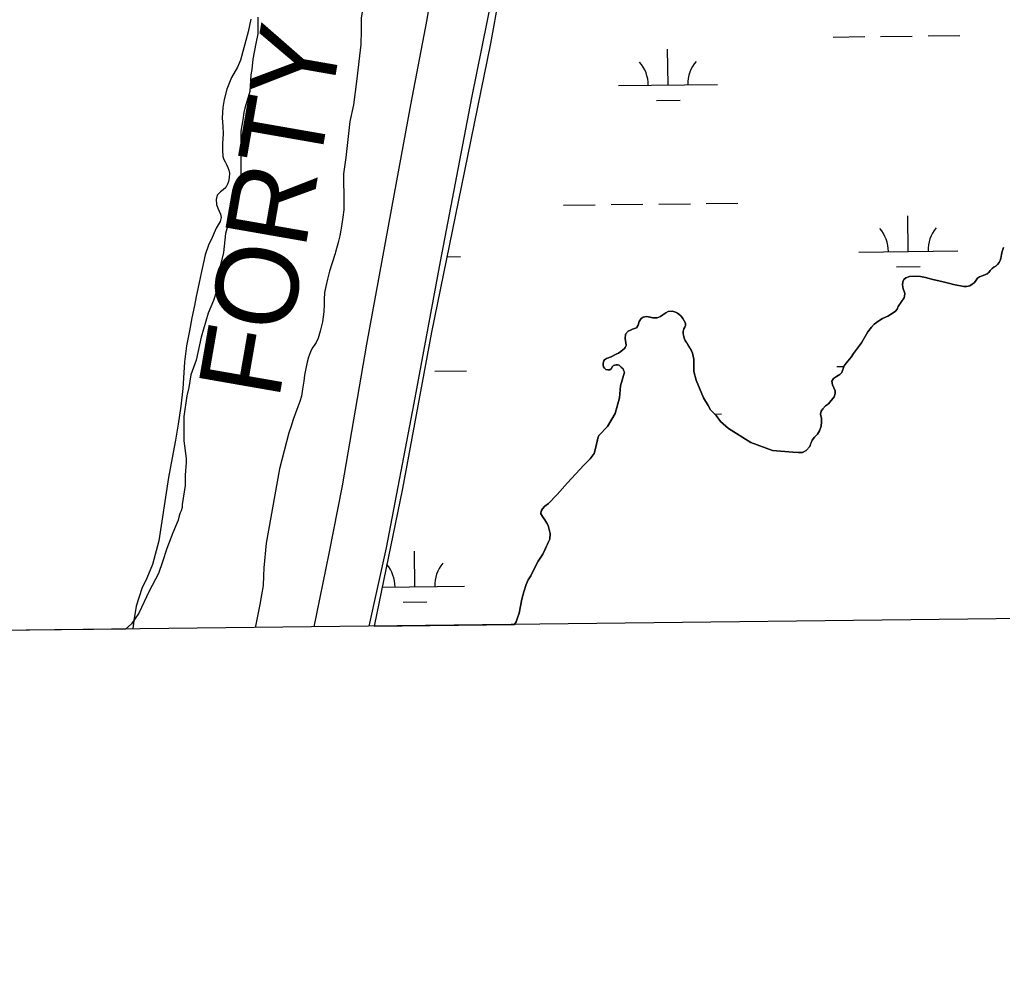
# Model space of a CAD drawing. Extents: x 3683402 to 3721514, y 487807 to 513565.
# Drawn here: x 3717407 to 3718399, y 493222 to 494184 of the extents above; entities that cross this region are included whole.
import ezdxf

# ---------------------------------------------------------------- set-up
doc = ezdxf.new("R2010")
doc.units = 0
for name, color, linetype in [('V-GRID-FRAM', 7, 'Continuous'), ('V-LEVE-TOET', 7, 'Continuous'), ('V-RIVR-IDEN', 7, 'Continuous'), ('V-SITE-VEGE', 7, 'Continuous'), ('V-TOPO-SHOR', 7, 'Continuous'), ('V-WETL-SWMP', 7, 'Continuous')]:
    doc.layers.add(name, color=color, linetype=linetype)

msp = doc.modelspace()

# ---------------------------------------------------------------- linework, layer by layer
at = {"layer": 'V-GRID-FRAM'}
msp.add_lwpolyline([(3687448.05, 511403.47), (3719130.83, 511772.14), (3719350.33, 493590.7), (3687651.68, 493221.84), (3687448.05, 511403.47)], dxfattribs=at)
at = {"layer": 'V-LEVE-TOET'}
for points in [[(3717704.06, 493571.54), (3717719.31, 493645.59), (3717732.7, 493714), (3717757.48, 493856.72), (3717782.3, 493992.56), (3717801.88, 494098.37), (3717818.13, 494184.5), (3717839.53, 494315.41), (3717866.3, 494454.7), (3717881.49, 494553.6), (3717899.56, 494665.8), (3717913.89, 494742.09), (3717926.68, 494831.15), (3717941, 494909.41)], [(3717999.24, 494910.62), (3717984.08, 494807.28), (3717974.13, 494738.89), (3717955.56, 494627.67), (3717923.73, 494424.92), (3717899.43, 494285.16), (3717863.04, 494105.5), (3717831.5, 493940.12), (3717804.75, 493797.39), (3717777.04, 493651.22), (3717759.54, 493572.19)]]:
    msp.add_lwpolyline(points, dxfattribs=at)
at = {"layer": 'V-SITE-VEGE'}
for p, q in [((3717647.33, 494186.79), (3717647.43, 494169.92)), ((3717645.37, 494160.43), (3717642.29, 494144.6)), ((3717647.43, 494169.92), (3717645.37, 494160.43)), ((3717642.29, 494144.6), (3717641.3, 494134.05)), ((3717641.3, 494134.05), (3717640.27, 494128.77)), ((3717640.27, 494128.77), (3717639.31, 494111.9)), ((3717639.31, 494111.9), (3717634.14, 494095)), ((3717633.1, 494090.78), (3717632.09, 494083.39)), ((3717634.14, 494095), (3717633.1, 494090.78)), ((3717632.09, 494083.39), (3717630.05, 494071.78)), ((3717630.05, 494071.78), (3717630.35, 494018.02)), ((3717630.35, 494018.02), (3717625.14, 494005.34)), ((3717625.14, 494005.34), (3717622.02, 493999)), ((3717622.02, 493999), (3717617.91, 493978.94)), ((3717617.91, 493978.94), (3717614.8, 493968.38)), ((3717614.8, 493968.38), (3717612.8, 493949.4)), ((3717612.8, 493949.4), (3717609.71, 493936.73)), ((3717609.71, 493936.73), (3717607.7, 493919.85)), ((3717607.7, 493919.85), (3717605.64, 493910.35)), ((3717605.64, 493910.35), (3717602.53, 493900.84)), ((3717602.53, 493900.84), (3717597.33, 493888.16)), ((3717597.33, 493888.16), (3717590.08, 493863.88)), ((3717590.08, 493863.88), (3717584.94, 493840.65)), ((3717584.94, 493840.65), (3717579.75, 493825.86)), ((3717579.75, 493825.86), (3717577.71, 493813.2)), ((3717577.71, 493813.2), (3717575.65, 493804.76)), ((3717575.65, 493804.76), (3717572.6, 493783.66)), ((3717572.6, 493783.66), (3717572.74, 493759.41)), ((3717572.74, 493759.41), (3717574.94, 493741.5)), ((3717574.97, 493737.28), (3717573.98, 493724.62)), ((3717574.94, 493741.5), (3717574.97, 493737.28)), ((3717573.98, 493724.62), (3717574.04, 493714.08)), ((3717574.04, 493714.08), (3717570.98, 493695.09)), ((3717570.98, 493695.09), (3717571, 493691.93)), ((3717568.92, 493686.64), (3717567.89, 493683.48)), ((3717569.96, 493688.76), (3717568.92, 493686.64)), ((3717571, 493691.93), (3717569.96, 493688.76)), ((3717566.85, 493679.25), (3717561.66, 493666.57)), ((3717567.89, 493683.48), (3717566.85, 493679.25)), ((3717561.66, 493666.57), (3717555.42, 493650.72)), ((3717555.42, 493650.72), (3717551.27, 493636.99)), ((3717551.27, 493636.99), (3717547.12, 493625.38)), ((3717547.12, 493625.38), (3717537.74, 493607.4)), ((3717537.74, 493607.4), (3717527.31, 493585.2)), ((3717527.31, 493585.2), (3717519.99, 493574.62)), ((3717513.93, 493569.33), (3713861.68, 493526.83)), ((3717519.99, 493574.62), (3717513.93, 493569.33))]:
    msp.add_line(p, q, dxfattribs=at)
at = {"layer": 'V-TOPO-SHOR'}
for points in [[(3717798.07, 494434.96), (3717793.71, 494412.09), (3717785.62, 494382.3), (3717775.07, 494321.31), (3717765.94, 494266.48), (3717760.71, 494241.29), (3717755.25, 494208.5), (3717751.71, 494186.21), (3717751.64, 494173.36), (3717751.46, 494159.34), (3717746.95, 494121.97), (3717743.8, 494098.24), (3717740.35, 494081.58)], [(3717640.42, 494184.79), (3717637.48, 494171.93), (3717629.77, 494143.58), (3717626.8, 494136.49), (3717620.83, 494125.97), (3717615.91, 494114.02), (3717613.35, 494103.66), (3717612.08, 494095.66), (3717611.49, 494085.3), (3717612.06, 494076.39), (3717612.23, 494069.19), (3717611.76, 494059.49), (3717611.54, 494052.54), (3717612.09, 494046.39), (3717613.03, 494043.25), (3717614.22, 494040.77), (3717615.81, 494038.02), (3717617.13, 494035.28), (3717618.06, 494032.53), (3717618.61, 494029.39), (3717618.37, 494024.54), (3717617.6, 494021.13), (3717616.7, 494018.24), (3717615.15, 494014.96), (3717612.41, 494012.58), (3717609.54, 494010.47), (3717606.41, 494007.18), (3717605.39, 494002.98), (3717605.54, 493997.87), (3717607.01, 493994.21), (3717608.33, 493991.07), (3717609.53, 493988.06), (3717610.21, 493984.66), (3717609.44, 493980.72), (3717605.41, 493974.02)], [(3717740.35, 494081.58), (3717736.23, 494045.13), (3717733.96, 494028.86), (3717733.76, 494017.2), (3717734.06, 494010.91), (3717734.24, 494001.74), (3717734.03, 493992.31), (3717733.15, 493984.96), (3717732.01, 493977.88), (3717731.13, 493971.72), (3717729.98, 493966.08), (3717728.31, 493959.52), (3717725.88, 493949.54), (3717725.36, 493948.23)], [(3717605.41, 493974.02), (3717601.34, 493964.57), (3717597.46, 493956.89), (3717594.17, 493947.05), (3717592.45, 493939.19), (3717590.54, 493930.15), (3717588.81, 493922.09), (3717584.98, 493904.98), (3717583.26, 493895.74), (3717580.78, 493883.56), (3717578.3, 493870.39), (3717575.24, 493855.25), (3717573.36, 493839.14), (3717572.28, 493822.44), (3717571.55, 493812.03), (3717569.48, 493794.15), (3717566.83, 493776.07), (3717564.37, 493759.95), (3717560.74, 493742.26), (3717557.11, 493722.41), (3717547.45, 493658.34), (3717540.91, 493634.35), (3717535.29, 493620.77), (3717530.24, 493610.33), (3717524.64, 493592.43), (3717522.17, 493577.89), (3717521.08, 493569.41)], [(3718400.09, 493954.33), (3718398.93, 493951.32), (3718398.04, 493947.59), (3718397.85, 493945.04), (3718397.47, 493943.6), (3718396.7, 493941.37), (3718395.67, 493939.41), (3718394.18, 493937.18), (3718392.23, 493935.54), (3718390.47, 493934.42), (3718388.65, 493933.1), (3718386.76, 493931.13), (3718385.14, 493929.03), (3718383.77, 493927.78), (3718381.17, 493926.72), (3718378.56, 493925.86), (3718375.95, 493924.8), (3718373.87, 493923.48)], [(3717725.36, 493948.23), (3717719.76, 493930.53), (3717717.65, 493922.27), (3717715.92, 493914.99), (3717714.58, 493908.9), (3717714.23, 493902.02), (3717714.45, 493896.72), (3717714.1, 493889.46), (3717712.58, 493879.43), (3717710.28, 493869.99), (3717708.16, 493862.72), (3717706.22, 493858.39), (3717704.85, 493856.61), (3717702.32, 493852.87), (3717700.58, 493849.13), (3717698.64, 493843.81), (3717697.1, 493838.7), (3717695.76, 493832.21), (3717694.62, 493825.53), (3717693.86, 493819.44), (3717692.53, 493811.38), (3717691.59, 493804.5), (3717689.85, 493798.8), (3717687.72, 493793.49), (3717685.4, 493787.19), (3717683.08, 493780.89), (3717680.57, 493773.02), (3717678.64, 493767.32), (3717669.22, 493730.94), (3717655.69, 493656.05), (3717653.27, 493631.1), (3717652.92, 493623.04), (3717652.58, 493613.42), (3717651.06, 493603.99), (3717649.35, 493593.96), (3717647.06, 493582.37), (3717645.15, 493572.14), (3717644.83, 493570.85)], [(3718373.87, 493923.48), (3718371.67, 493920.27), (3718370.43, 493918.76), (3718368.35, 493917.25), (3718366.01, 493915.73), (3718362.62, 493914.93), (3718360, 493915.18), (3718349.61, 493917.01), (3718345.81, 493918.1), (3718339.27, 493919.57), (3718333.52, 493921.04), (3718328.74, 493922.25), (3718321.42, 493924.24), (3718316.38, 493925.12), (3718310.89, 493925.62), (3718305.27, 493925.2), (3718301.63, 493923.8), (3718299.54, 493922.03), (3718298.64, 493919.67), (3718298.27, 493916.73), (3718298.88, 493912.82), (3718300.27, 493909.29), (3718300.41, 493907.47), (3718299.78, 493903.61), (3718297.9, 493900.92), (3718293.75, 493894.69), (3718292.85, 493892.01), (3718291.03, 493890.17), (3718287.85, 493887.67), (3718283.22, 493885.1), (3718277.81, 493882.59), (3718274.1, 493880.35), (3718269.61, 493877.12), (3718266.89, 493874.1), (3718263.19, 493869.25), (3718256.59, 493858.04), (3718252.7, 493852.79), (3718248.81, 493847.35), (3718246.48, 493843.68), (3718241.29, 493837.51), (3718239.21, 493834.82), (3718237.99, 493831.42), (3718236.77, 493828.28), (3718234.95, 493826.24), (3718231.37, 493824.2), (3718228.57, 493822.03), (3718226.95, 493819.53), (3718227.62, 493815.62), (3718228.95, 493812.75), (3718230.01, 493809.75), (3718230.09, 493806.95), (3718229.13, 493803.54), (3718223.35, 493796.72), (3718220.29, 493794.68), (3718217.63, 493791.46), (3718216.01, 493789.3), (3718215.44, 493786.29), (3718216.25, 493781.92), (3718216.53, 493778.59), (3718215.9, 493774.14), (3718214.29, 493769.43), (3718212.29, 493765.96), (3718209.3, 493762.81), (3718206.96, 493759.92), (3718205.42, 493755.86), (3718204.51, 493753.7), (3718200.75, 493749.5), (3718197.17, 493747.46), (3718192.99, 493747.56), (3718187.3, 493747.86), (3718166.98, 493749.45), (3718145.05, 493757.49), (3718122.57, 493771.8), (3718114.3, 493778.81), (3718110.02, 493784.67), (3718104.44, 493790.58), (3718102.06, 493794.88), (3718097.19, 493802.62), (3718089.71, 493820.35), (3718087.5, 493829.29), (3718087.41, 493833.99), (3718087.58, 493838.24), (3718087.44, 493841.63), (3718086.83, 493844.76), (3718086.16, 493847.7), (3718085.23, 493850.24), (3718083.45, 493853.1), (3718081.74, 493855.97), (3718080.29, 493858.18), (3718078.91, 493860.46), (3718077.78, 493862.87), (3718077.25, 493864.63), (3718076.58, 493867.24), (3718076.57, 493869.59), (3718077.47, 493872.15), (3718078.44, 493873.85), (3718079.02, 493875.81), (3718078.94, 493877.97), (3718077.82, 493880.38), (3718076.37, 493882.85), (3718074.59, 493885.06)], [(3718074.59, 493885.06), (3718072.49, 493886.95), (3718070.98, 493888.11), (3718069.08, 493889.28), (3718065.94, 493890.05), (3718061.7, 493889.63), (3718059.09, 493888.44), (3718056.29, 493886.53), (3718053.89, 493884.69), (3718050.37, 493883.49), (3718046.19, 493883.34), (3718043.83, 493883.92), (3718039.65, 493884.87), (3718036.45, 493884.2), (3718034.43, 493882.75), (3718032.23, 493879.54), (3718031.14, 493875.94), (3718029.71, 493873.45), (3718027.63, 493872.72), (3718025.61, 493872.06), (3718023.46, 493871.07), (3718021.31, 493869.88), (3718018.65, 493866.92), (3718018.15, 493862.22), (3718018.89, 493858.5), (3718019.23, 493855.5), (3718018.33, 493853.6), (3718017.42, 493852.29), (3718015.66, 493851.04), (3718013.78, 493849.46), (3718011.43, 493847.81), (3718009.02, 493846.69), (3718006.35, 493845.24), (3718003.88, 493843.92), (3717999.18, 493842.45), (3717997.3, 493841.01), (3717996.65, 493839.96), (3717995.88, 493837.6), (3717995.83, 493835.64), (3717996.23, 493834.01), (3717997.28, 493832.65), (3717998.66, 493831.15), (3718000.62, 493830.77), (3718002.64, 493830.91), (3718003.88, 493831.96), (3718005.5, 493834.32), (3718006.47, 493835.18), (3718007.78, 493835.77), (3718009.21, 493836.11), (3718010.58, 493836.11), (3718011.56, 493835.86), (3718012.22, 493835.6), (3718014.12, 493833.78), (3718016.23, 493831.9), (3718016.56, 493830.66), (3718017.55, 493828.45)], [(3718017.55, 493828.45), (3718013.51, 493814.71), (3718012.4, 493802.75), (3718007.98, 493786.85), (3718000.21, 493773.68), (3717991.64, 493764.61), (3717990.48, 493762.06), (3717990.1, 493760.3), (3717988.38, 493751.67), (3717987.04, 493746.37), (3717982.95, 493741.25), (3717976.33, 493734.55), (3717959.96, 493717.02), (3717949.64, 493705.01), (3717940.68, 493695.95), (3717937.17, 493693.18), (3717934.63, 493690.62), (3717933.66, 493689.05), (3717932.89, 493686.5), (3717932.9, 493685.52), (3717935.27, 493681.81), (3717937.04, 493679.47), (3717939.22, 493676.15), (3717940.41, 493673.8), (3717941.61, 493669.89), (3717942.41, 493665.78), (3717942.05, 493660.09), (3717940.5, 493656.75), (3717938.76, 493652.83), (3717937.02, 493649.09), (3717935.08, 493644.77), (3717930.42, 493637.69), (3717926.54, 493630.61), (3717922.85, 493623.15), (3717920.33, 493619.02), (3717918.4, 493614.3), (3717915.89, 493606.85), (3717913.97, 493599.58), (3717911.3, 493585.2), (3717909.63, 493580.55), (3717908.02, 493576.75), (3717906.47, 493573.94), (3717906.43, 493573.9)]]:
    msp.add_lwpolyline(points, dxfattribs=at)
at = {"layer": 'V-WETL-SWMP'}
for p, q in [((3717904.98, 494288.09), (3717882.36, 494160.38)), ((3717882.36, 494160.38), (3717852.58, 494015.18)), ((3718227.98, 494166.8), (3718259.98, 494167.17)), ((3718275.98, 494167.35), (3718307.98, 494167.73)), ((3718323.98, 494167.91), (3718355.97, 494168.28)), ((3718061.47, 494118.43), (3718061.05, 494154.43)), ((3718011.47, 494117.85), (3718111.47, 494119.01)), ((3718049.65, 494102.86), (3718073.65, 494103.14)), ((3717852.58, 494015.18), (3717822.81, 493869.01)), ((3717956.03, 493997.12), (3717988.03, 493997.5)), ((3718004.03, 493997.68), (3718036.02, 493998.05)), ((3718052.02, 493998.24), (3718084.02, 493998.61)), ((3718100.02, 493998.8), (3718132.02, 493999.17)), ((3718303.91, 493950.42), (3718303.49, 493986.42)), ((3718398.93, 493951.32), (3718400.09, 493954.33)), ((3717838.29, 493945.01), (3717852.03, 493945.17)), ((3718253.91, 493949.84), (3718353.91, 493951)), ((3718396.7, 493941.37), (3718397.47, 493943.6)), ((3718397.47, 493943.6), (3718397.86, 493945.04)), ((3718397.86, 493945.04), (3718398.04, 493947.59)), ((3718398.04, 493947.59), (3718398.93, 493951.32)), ((3718292.09, 493934.85), (3718316.09, 493935.13)), ((3718386.76, 493931.13), (3718388.65, 493933.1)), ((3718388.65, 493933.1), (3718390.47, 493934.42)), ((3718390.47, 493934.42), (3718392.23, 493935.54)), ((3718392.23, 493935.54), (3718394.18, 493937.18)), ((3718394.18, 493937.18), (3718395.67, 493939.41)), ((3718395.67, 493939.41), (3718396.7, 493941.37)), ((3718298.64, 493919.67), (3718299.55, 493922.03)), ((3718299.55, 493922.03), (3718301.63, 493923.8)), ((3718301.63, 493923.8), (3718305.28, 493925.2)), ((3718305.28, 493925.2), (3718310.89, 493925.62)), ((3718310.89, 493925.62), (3718316.38, 493925.13)), ((3718316.38, 493925.13), (3718321.42, 493924.24)), ((3718321.42, 493924.24), (3718328.74, 493922.25)), ((3718328.74, 493922.25), (3718339.27, 493919.57)), ((3718371.67, 493920.27), (3718373.87, 493923.48)), ((3718373.87, 493923.48), (3718375.95, 493924.8)), ((3718375.95, 493924.8), (3718383.78, 493927.78)), ((3718383.78, 493927.78), (3718385.14, 493929.03)), ((3718385.14, 493929.03), (3718386.76, 493931.13)), ((3718298.27, 493916.73), (3718298.64, 493919.67)), ((3718298.88, 493912.82), (3718298.27, 493916.73)), ((3718300.27, 493909.3), (3718298.88, 493912.82)), ((3718339.27, 493919.57), (3718345.81, 493918.1)), ((3718345.81, 493918.1), (3718349.61, 493917.01)), ((3718349.61, 493917.01), (3718360, 493915.18)), ((3718360, 493915.18), (3718362.62, 493914.93)), ((3718362.62, 493914.93), (3718366.01, 493915.73)), ((3718366.01, 493915.73), (3718368.35, 493917.25)), ((3718368.35, 493917.25), (3718370.44, 493918.76)), ((3718370.44, 493918.76), (3718371.67, 493920.27)), ((3718293.75, 493894.69), (3718299.78, 493903.61)), ((3718299.78, 493903.61), (3718300.41, 493907.47)), ((3718300.41, 493907.47), (3718300.27, 493909.3)), ((3718292.85, 493892.01), (3718293.75, 493894.69)), ((3718032.23, 493879.54), (3718034.43, 493882.75)), ((3718034.43, 493882.75), (3718036.45, 493884.2)), ((3718036.45, 493884.2), (3718039.65, 493884.87)), ((3718039.65, 493884.87), (3718046.19, 493883.34)), ((3718046.19, 493883.34), (3718050.37, 493883.49)), ((3718050.37, 493883.49), (3718053.89, 493884.69)), ((3718053.89, 493884.69), (3718056.29, 493886.53)), ((3718056.29, 493886.53), (3718059.09, 493888.44)), ((3718059.09, 493888.44), (3718061.7, 493889.63)), ((3718061.7, 493889.63), (3718065.94, 493890.05)), ((3718065.94, 493890.05), (3718069.08, 493889.28)), ((3718069.08, 493889.28), (3718070.98, 493888.11)), ((3718070.98, 493888.11), (3718072.49, 493886.95)), ((3718072.49, 493886.95), (3718074.59, 493885.06)), ((3718074.59, 493885.06), (3718076.37, 493882.85)), ((3718076.37, 493882.85), (3718077.82, 493880.38)), ((3718274.1, 493880.35), (3718277.81, 493882.59)), ((3718277.81, 493882.59), (3718283.22, 493885.1)), ((3718283.22, 493885.1), (3718287.85, 493887.67)), ((3718287.85, 493887.67), (3718291.03, 493890.17)), ((3718291.03, 493890.17), (3718292.85, 493892.01)), ((3718025.61, 493872.06), (3718029.71, 493873.45)), ((3718029.71, 493873.45), (3718031.14, 493875.94)), ((3718031.14, 493875.94), (3718032.23, 493879.54)), ((3718078.44, 493873.85), (3718077.47, 493872.15)), ((3718077.82, 493880.38), (3718078.94, 493877.97)), ((3718079.02, 493875.81), (3718078.44, 493873.85)), ((3718078.94, 493877.97), (3718079.02, 493875.81)), ((3718263.19, 493869.25), (3718266.89, 493874.1)), ((3718266.89, 493874.1), (3718269.61, 493877.12)), ((3718269.61, 493877.12), (3718274.1, 493880.35)), ((3717822.81, 493869.01), (3717793.5, 493711.28)), ((3718018.15, 493862.22), (3718018.65, 493866.92)), ((3718018.65, 493866.92), (3718021.31, 493869.88)), ((3718021.31, 493869.88), (3718023.46, 493871.07)), ((3718023.46, 493871.07), (3718025.61, 493872.06)), ((3718077.47, 493872.15), (3718076.57, 493869.59)), ((3718076.57, 493869.59), (3718076.58, 493867.24)), ((3718076.58, 493867.24), (3718077.78, 493862.87)), ((3718077.78, 493862.87), (3718078.91, 493860.46)), ((3718256.59, 493858.04), (3718263.19, 493869.25)), ((3718017.42, 493852.29), (3718018.33, 493853.6)), ((3718018.89, 493858.5), (3718018.15, 493862.22)), ((3718018.33, 493853.6), (3718019.23, 493855.5)), ((3718019.23, 493855.5), (3718018.89, 493858.5)), ((3718078.91, 493860.46), (3718085.23, 493850.24)), ((3718248.81, 493847.35), (3718256.59, 493858.04)), ((3717999.18, 493842.45), (3718003.88, 493843.92)), ((3718003.88, 493843.92), (3718009.02, 493846.69)), ((3718009.02, 493846.69), (3718011.44, 493847.81)), ((3718011.44, 493847.81), (3718013.78, 493849.46)), ((3718013.78, 493849.46), (3718015.66, 493851.04)), ((3718015.66, 493851.04), (3718017.42, 493852.29)), ((3718085.23, 493850.24), (3718086.16, 493847.7)), ((3718086.16, 493847.7), (3718087.44, 493841.63)), ((3718241.29, 493837.51), (3718246.48, 493843.68)), ((3718246.48, 493843.68), (3718248.81, 493847.35)), ((3717995.83, 493835.64), (3717995.88, 493837.6)), ((3717996.23, 493834.01), (3717995.83, 493835.64)), ((3717995.88, 493837.6), (3717996.65, 493839.96)), ((3717997.28, 493832.65), (3717996.23, 493834.01)), ((3717996.65, 493839.96), (3717997.3, 493841.01)), ((3717997.3, 493841.01), (3717999.18, 493842.45)), ((3718005.5, 493834.32), (3718003.88, 493831.96)), ((3718006.48, 493835.18), (3718005.5, 493834.32)), ((3718007.78, 493835.77), (3718006.48, 493835.18)), ((3718009.21, 493836.11), (3718007.78, 493835.77)), ((3718010.59, 493836.12), (3718009.21, 493836.11)), ((3718012.22, 493835.6), (3718010.59, 493836.12)), ((3718016.23, 493831.9), (3718012.22, 493835.6)), ((3718087.59, 493838.24), (3718087.41, 493833.99)), ((3718087.41, 493833.99), (3718087.5, 493829.29)), ((3718087.44, 493841.63), (3718087.59, 493838.24)), ((3718231.85, 493834.14), (3718238.99, 493834.23)), ((3718236.77, 493828.28), (3718239.21, 493834.82)), ((3718239.21, 493834.82), (3718241.29, 493837.51)), ((3717825.97, 493829.43), (3717857.97, 493829.8)), ((3717998.66, 493831.15), (3717997.28, 493832.65)), ((3718000.62, 493830.77), (3717998.66, 493831.15)), ((3718002.64, 493830.91), (3718000.62, 493830.77)), ((3718003.88, 493831.96), (3718002.64, 493830.91)), ((3718013.51, 493814.71), (3718017.55, 493828.45)), ((3718016.56, 493830.66), (3718016.23, 493831.9)), ((3718017.55, 493828.45), (3718016.56, 493830.66)), ((3718087.5, 493829.29), (3718089.71, 493820.35)), ((3718228.57, 493822.03), (3718231.37, 493824.2)), ((3718231.37, 493824.2), (3718234.95, 493826.24)), ((3718234.95, 493826.24), (3718236.77, 493828.28)), ((3718012.4, 493802.75), (3718013.51, 493814.71)), ((3718089.71, 493820.35), (3718097.19, 493802.62)), ((3718226.95, 493819.54), (3718228.57, 493822.03)), ((3718227.62, 493815.62), (3718226.95, 493819.54)), ((3718228.95, 493812.75), (3718227.62, 493815.62)), ((3718223.35, 493796.72), (3718229.13, 493803.54)), ((3718230.01, 493809.75), (3718228.95, 493812.75)), ((3718229.13, 493803.54), (3718230.09, 493806.95)), ((3718230.09, 493806.95), (3718230.01, 493809.75)), ((3718007.98, 493786.85), (3718012.4, 493802.75)), ((3718097.19, 493802.62), (3718102.06, 493794.88)), ((3718102.06, 493794.88), (3718104.44, 493790.58)), ((3718217.63, 493791.46), (3718220.29, 493794.68)), ((3718220.29, 493794.68), (3718223.35, 493796.72)), ((3718000.22, 493773.68), (3718007.98, 493786.85)), ((3718104.44, 493790.58), (3718110.02, 493784.67)), ((3718108.5, 493786.28), (3718115.33, 493786.36)), ((3718110.02, 493784.67), (3718114.3, 493778.81)), ((3718215.44, 493786.29), (3718216.01, 493789.3)), ((3718216.25, 493781.92), (3718215.44, 493786.29)), ((3718216.01, 493789.3), (3718217.63, 493791.46)), ((3717991.64, 493764.62), (3718000.22, 493773.68)), ((3718114.3, 493778.81), (3718122.57, 493771.8)), ((3718214.29, 493769.43), (3718215.9, 493774.14)), ((3718215.9, 493774.14), (3718216.53, 493778.59)), ((3718216.53, 493778.59), (3718216.25, 493781.92)), ((3717990.48, 493762.06), (3717991.64, 493764.62)), ((3718122.57, 493771.8), (3718145.05, 493757.49)), ((3718209.3, 493762.81), (3718212.29, 493765.96)), ((3718212.29, 493765.96), (3718214.29, 493769.43)), ((3717988.38, 493751.67), (3717990.48, 493762.06)), ((3718145.05, 493757.49), (3718166.98, 493749.45)), ((3718200.75, 493749.5), (3718204.51, 493753.7)), ((3718204.51, 493753.7), (3718206.96, 493759.92)), ((3718206.96, 493759.92), (3718209.3, 493762.81)), ((3717982.95, 493741.25), (3717987.04, 493746.37)), ((3717987.04, 493746.37), (3717988.38, 493751.67)), ((3718166.98, 493749.45), (3718187.3, 493747.86)), ((3718187.3, 493747.86), (3718192.99, 493747.56)), ((3718192.99, 493747.56), (3718197.17, 493747.46)), ((3718197.17, 493747.46), (3718200.75, 493749.5)), ((3717959.96, 493717.02), (3717976.33, 493734.55)), ((3717976.33, 493734.55), (3717982.95, 493741.25)), ((3717949.64, 493705.01), (3717959.96, 493717.02)), ((3717793.5, 493711.28), (3717764.8, 493572.25)), ((3717940.68, 493695.95), (3717949.64, 493705.01)), ((3717937.17, 493693.18), (3717940.68, 493695.95)), ((3717932.89, 493686.5), (3717933.66, 493689.05)), ((3717932.9, 493685.52), (3717932.89, 493686.5)), ((3717935.27, 493681.81), (3717932.9, 493685.52)), ((3717933.66, 493689.05), (3717934.63, 493690.62)), ((3717934.63, 493690.62), (3717937.17, 493693.18)), ((3717937.05, 493679.47), (3717935.27, 493681.81)), ((3717939.22, 493676.15), (3717937.05, 493679.47)), ((3717940.41, 493673.8), (3717939.22, 493676.15)), ((3717941.61, 493669.89), (3717940.41, 493673.8)), ((3717942.41, 493665.78), (3717941.61, 493669.89)), ((3717942.05, 493660.09), (3717942.41, 493665.78)), ((3717935.08, 493644.77), (3717942.05, 493660.09)), ((3717805.9, 493611.94), (3717805.49, 493647.93)), ((3717930.42, 493637.69), (3717935.08, 493644.77)), ((3717926.54, 493630.61), (3717930.42, 493637.69)), ((3717922.85, 493623.15), (3717926.54, 493630.61)), ((3717918.4, 493614.31), (3717920.33, 493619.02)), ((3717920.33, 493619.02), (3717922.85, 493623.15)), ((3717772.91, 493611.55), (3717855.9, 493612.52)), ((3717913.97, 493599.58), (3717915.89, 493606.85)), ((3717915.89, 493606.85), (3717918.4, 493614.31)), ((3717794.08, 493596.37), (3717818.08, 493596.64)), ((3717911.3, 493585.2), (3717913.97, 493599.58)), ((3717909.63, 493580.55), (3717911.3, 493585.2)), ((3717906.47, 493573.94), (3717908.02, 493576.76)), ((3717908.02, 493576.76), (3717909.63, 493580.55)), ((3717764.8, 493572.25), (3717906.43, 493573.9)), ((3717906.43, 493573.9), (3717906.47, 493573.94))]:
    msp.add_line(p, q, dxfattribs=at)
for centre, start, end in [((3718006.23, 494118.26), 359.89418, 41.43784), ((3718116.7, 494119.54), 139.89418, 181.43783), ((3718248.67, 493950.25), 359.89418, 41.43784), ((3718359.14, 493951.54), 139.89418, 181.43783), ((3717750.66, 493611.77), 359.89418, 40.05126), ((3717861.14, 493613.05), 139.89418, 181.43783)]:
    msp.add_arc(centre, 35.25, start, end, dxfattribs=at)

# ---------------------------------------------------------------- texts
at = {"layer": 'V-RIVR-IDEN'}
msp.add_text('FORTY', height=83, rotation=80.10078, dxfattribs=at).set_placement((3717668.49, 493799.49))

doc.saveas('drawing.dxf')
